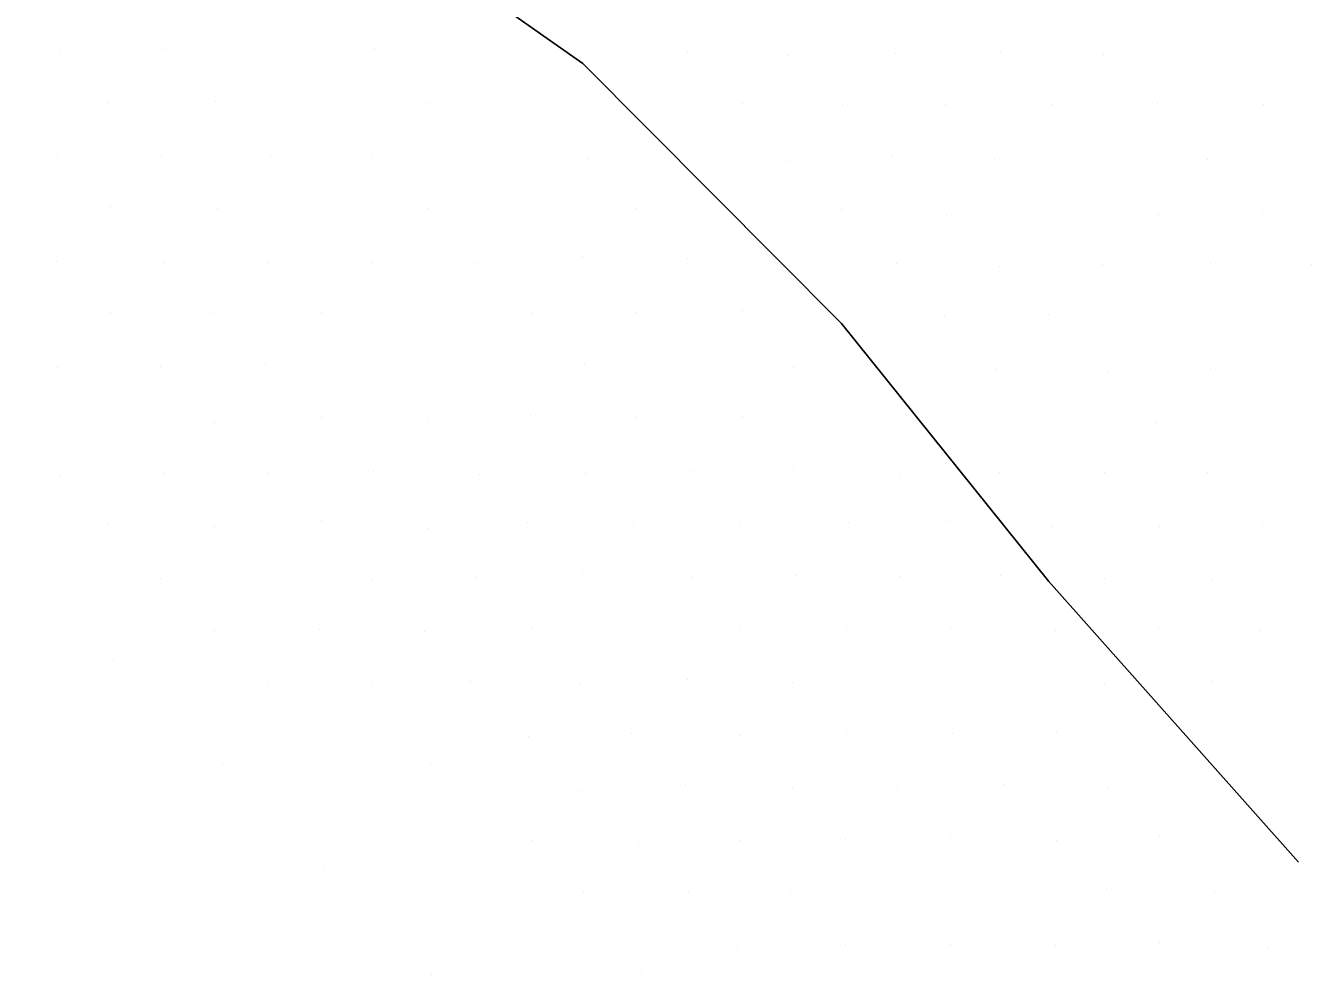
# Model space of a CAD drawing. Extents: x 1602514 to 1609837, y 863887 to 871157.
# Drawn here: x 1606144.3 to 1606231, y 867038.5 to 867102.4 of the extents above; entities that cross this region are included whole.
import ezdxf

# ---------------------------------------------------------------- set-up
doc = ezdxf.new("R2010")
doc.units = 0
doc.layers.add('Survey-Flow line', color=7, linetype='Continuous')
doc.layers.add('Survey-Spot dirt', color=7, linetype='Continuous')

msp = doc.modelspace()

# ---------------------------------------------------------------- linework, layer by layer
at = {"layer": 'Survey-Flow line'}
msp.add_lwpolyline([(1606230.097, 867046.033), (1606213.277, 867064.938), (1606199.3, 867082.329), (1606181.856, 867099.855), (1606161.87, 867113.902), (1606139.26, 867123.549), (1606117.414, 867134.477), (1606094.998, 867144.392), (1606069.765, 867144.685), (1606047.042, 867158.313), (1606022.392, 867161.605), (1605997.678, 867164.55)], dxfattribs=at)
msp.add_lwpolyline([(1606230.097, 867046.033), (1606213.277, 867064.938), (1606199.3, 867082.329), (1606181.856, 867099.855), (1606161.87, 867113.902), (1606139.26, 867123.549), (1606117.414, 867134.477), (1606094.998, 867144.392), (1606069.765, 867144.685), (1606047.042, 867158.313), (1606022.392, 867161.605), (1605997.678, 867164.55)], dxfattribs=at)
at = {"layer": 'Survey-Spot dirt'}
for p, q in [((1606146.652, 867100.72), (1606146.652, 867100.72)), ((1606146.652, 867100.72), (1606146.652, 867100.72)), ((1606153.725, 867100.775), (1606153.725, 867100.775)), ((1606153.725, 867100.775), (1606153.725, 867100.775)), ((1606160.556, 867100.759), (1606160.556, 867100.759)), ((1606160.556, 867100.759), (1606160.556, 867100.759)), ((1606167.818, 867100.899), (1606167.818, 867100.899)), ((1606167.818, 867100.899), (1606167.818, 867100.899)), ((1606188.94, 867100.573), (1606188.94, 867100.573)), ((1606188.94, 867100.573), (1606188.94, 867100.573)), ((1606195.627, 867100.42), (1606195.627, 867100.42)), ((1606195.627, 867100.42), (1606195.627, 867100.42)), ((1606202.942, 867100.546), (1606202.942, 867100.546)), ((1606202.942, 867100.546), (1606202.942, 867100.546)), ((1606210.042, 867100.633), (1606210.042, 867100.633)), ((1606210.042, 867100.633), (1606210.042, 867100.633)), ((1606216.988, 867100.491), (1606216.988, 867100.491)), ((1606216.988, 867100.491), (1606216.988, 867100.491)), ((1606224.163, 867100.602), (1606224.163, 867100.602)), ((1606224.163, 867100.602), (1606224.163, 867100.602)), ((1606149.917, 867097.218), (1606149.917, 867097.218)), ((1606149.917, 867097.218), (1606149.917, 867097.218)), ((1606157.119, 867097.307), (1606157.119, 867097.307)), ((1606157.119, 867097.307), (1606157.119, 867097.307)), ((1606171.352, 867097.207), (1606171.352, 867097.207)), ((1606171.352, 867097.207), (1606171.352, 867097.207)), ((1606192.639, 867097.166), (1606192.639, 867097.166)), ((1606192.639, 867097.166), (1606192.639, 867097.166)), ((1606199.389, 867097.08), (1606199.389, 867097.08)), ((1606199.389, 867097.08), (1606199.389, 867097.08)), ((1606206.275, 867097.092), (1606206.275, 867097.092)), ((1606206.275, 867097.092), (1606206.275, 867097.092)), ((1606213.505, 867097.121), (1606213.505, 867097.121)), ((1606213.505, 867097.121), (1606213.505, 867097.121)), ((1606220.615, 867097.194), (1606220.615, 867097.194)), ((1606220.615, 867097.194), (1606220.615, 867097.194)), ((1606227.725, 867097.104), (1606227.725, 867097.104)), ((1606227.725, 867097.104), (1606227.725, 867097.104)), ((1606146.451, 867093.699), (1606146.451, 867093.699)), ((1606146.451, 867093.699), (1606146.451, 867093.699)), ((1606153.462, 867093.639), (1606153.462, 867093.639)), ((1606153.462, 867093.639), (1606153.462, 867093.639)), ((1606160.782, 867093.588), (1606160.782, 867093.588)), ((1606160.782, 867093.588), (1606160.782, 867093.588)), ((1606167.596, 867093.546), (1606167.596, 867093.546)), ((1606167.596, 867093.546), (1606167.596, 867093.546)), ((1606182.153, 867093.471), (1606182.153, 867093.471)), ((1606182.153, 867093.471), (1606182.153, 867093.471)), ((1606195.765, 867093.242), (1606195.765, 867093.242)), ((1606195.765, 867093.242), (1606195.765, 867093.242)), ((1606202.75, 867093.558), (1606202.75, 867093.558)), ((1606202.75, 867093.558), (1606202.75, 867093.558)), ((1606209.616, 867093.399), (1606209.616, 867093.399)), ((1606209.616, 867093.399), (1606209.616, 867093.399)), ((1606223.964, 867093.422), (1606223.964, 867093.422)), ((1606223.964, 867093.422), (1606223.964, 867093.422)), ((1606150.03, 867090.238), (1606150.03, 867090.238)), ((1606150.03, 867090.238), (1606150.03, 867090.238)), ((1606157.231, 867090.069), (1606157.231, 867090.069)), ((1606157.231, 867090.069), (1606157.231, 867090.069)), ((1606171.426, 867090.103), (1606171.426, 867090.103)), ((1606171.426, 867090.103), (1606171.426, 867090.103)), ((1606185.455, 867090.078), (1606185.455, 867090.078)), ((1606185.455, 867090.078), (1606185.455, 867090.078)), ((1606199.316, 867089.994), (1606199.316, 867089.994)), ((1606199.316, 867089.994), (1606199.316, 867089.994)), ((1606213.389, 867089.846), (1606213.389, 867089.846)), ((1606213.389, 867089.846), (1606213.389, 867089.846)), ((1606227.675, 867089.967), (1606227.675, 867089.967)), ((1606227.675, 867089.967), (1606227.675, 867089.967)), ((1606206.365, 867089.621), (1606206.365, 867089.621)), ((1606206.365, 867089.621), (1606206.365, 867089.621)), ((1606220.646, 867089.667), (1606220.646, 867089.667)), ((1606220.646, 867089.667), (1606220.646, 867089.667)), ((1606146.394, 867086.506), (1606146.394, 867086.506)), ((1606146.394, 867086.506), (1606146.394, 867086.506)), ((1606153.672, 867086.434), (1606153.672, 867086.434)), ((1606153.672, 867086.434), (1606153.672, 867086.434)), ((1606160.59, 867086.438), (1606160.59, 867086.438)), ((1606160.59, 867086.438), (1606160.59, 867086.438)), ((1606167.622, 867086.456), (1606167.622, 867086.456)), ((1606167.622, 867086.456), (1606167.622, 867086.456)), ((1606174.727, 867086.454), (1606174.727, 867086.454)), ((1606174.727, 867086.454), (1606174.727, 867086.454)), ((1606181.817, 867086.842), (1606181.817, 867086.842)), ((1606181.817, 867086.842), (1606181.817, 867086.842)), ((1606188.943, 867086.691), (1606188.943, 867086.691)), ((1606188.943, 867086.691), (1606188.943, 867086.691)), ((1606203.035, 867086.392), (1606203.035, 867086.392)), ((1606203.035, 867086.392), (1606203.035, 867086.392)), ((1606216.857, 867086.327), (1606216.857, 867086.327)), ((1606216.857, 867086.327), (1606216.857, 867086.327)), ((1606224.198, 867086.38), (1606224.198, 867086.38)), ((1606224.198, 867086.38), (1606224.198, 867086.38)), ((1606230.961, 867086.335), (1606230.961, 867086.335)), ((1606230.961, 867086.335), (1606230.961, 867086.335)), ((1606209.918, 867086.205), (1606209.918, 867086.205)), ((1606209.918, 867086.205), (1606209.918, 867086.205)), ((1606150.023, 867083.054), (1606150.023, 867083.054)), ((1606150.023, 867083.054), (1606150.023, 867083.054)), ((1606156.987, 867083.006), (1606156.987, 867083.006)), ((1606156.987, 867083.006), (1606156.987, 867083.006)), ((1606164.254, 867083.111), (1606164.254, 867083.111)), ((1606164.254, 867083.111), (1606164.254, 867083.111)), ((1606178.413, 867082.985), (1606178.413, 867082.985)), ((1606178.413, 867082.985), (1606178.413, 867082.985)), ((1606185.493, 867083.048), (1606185.493, 867083.048)), ((1606185.493, 867083.048), (1606185.493, 867083.048)), ((1606192.613, 867083.222), (1606192.613, 867083.222)), ((1606192.613, 867083.222), (1606192.613, 867083.222)), ((1606206.21, 867082.78), (1606206.21, 867082.78)), ((1606206.21, 867082.78), (1606206.21, 867082.78)), ((1606213.232, 867082.928), (1606213.232, 867082.928)), ((1606213.232, 867082.928), (1606213.232, 867082.928)), ((1606220.598, 867082.824), (1606220.598, 867082.824)), ((1606220.598, 867082.824), (1606220.598, 867082.824)), ((1606227.626, 867082.929), (1606227.626, 867082.929)), ((1606227.626, 867082.929), (1606227.626, 867082.929)), ((1606146.424, 867079.365), (1606146.424, 867079.365)), ((1606146.424, 867079.365), (1606146.424, 867079.365)), ((1606153.399, 867079.443), (1606153.399, 867079.443)), ((1606153.399, 867079.443), (1606153.399, 867079.443)), ((1606160.441, 867079.614), (1606160.441, 867079.614)), ((1606160.441, 867079.614), (1606160.441, 867079.614)), ((1606167.739, 867079.502), (1606167.739, 867079.502)), ((1606167.739, 867079.502), (1606167.739, 867079.502)), ((1606174.768, 867079.539), (1606174.768, 867079.539)), ((1606174.768, 867079.539), (1606174.768, 867079.539)), ((1606181.958, 867079.572), (1606181.958, 867079.572)), ((1606181.958, 867079.572), (1606181.958, 867079.572)), ((1606189.122, 867079.517), (1606189.122, 867079.517)), ((1606189.122, 867079.517), (1606189.122, 867079.517)), ((1606196.035, 867079.361), (1606196.035, 867079.361)), ((1606196.035, 867079.361), (1606196.035, 867079.361)), ((1606224.193, 867079.322), (1606224.193, 867079.322)), ((1606224.193, 867079.322), (1606224.193, 867079.322)), ((1606209.746, 867079.218), (1606209.746, 867079.218)), ((1606209.746, 867079.218), (1606209.746, 867079.218)), ((1606217.249, 867079.086), (1606217.249, 867079.086)), ((1606217.249, 867079.086), (1606217.249, 867079.086)), ((1606149.934, 867075.928), (1606149.934, 867075.928)), ((1606149.934, 867075.928), (1606149.934, 867075.928)), ((1606164.216, 867075.988), (1606164.216, 867075.988)), ((1606164.216, 867075.988), (1606164.216, 867075.988)), ((1606171.363, 867075.929), (1606171.363, 867075.929)), ((1606171.363, 867075.929), (1606171.363, 867075.929)), ((1606178.318, 867076.123), (1606178.318, 867076.123)), ((1606178.318, 867076.123), (1606178.318, 867076.123)), ((1606185.417, 867076.021), (1606185.417, 867076.021)), ((1606185.417, 867076.021), (1606185.417, 867076.021)), ((1606192.594, 867076.07), (1606192.594, 867076.07)), ((1606192.594, 867076.07), (1606192.594, 867076.07)), ((1606157, 867075.648), (1606157, 867075.648)), ((1606157, 867075.648), (1606157, 867075.648)), ((1606199.579, 867075.828), (1606199.579, 867075.828)), ((1606199.579, 867075.828), (1606199.579, 867075.828)), ((1606213.601, 867075.732), (1606213.601, 867075.732)), ((1606213.601, 867075.732), (1606213.601, 867075.732)), ((1606220.439, 867075.654), (1606220.439, 867075.654)), ((1606220.439, 867075.654), (1606220.439, 867075.654)), ((1606227.593, 867075.809), (1606227.593, 867075.809)), ((1606227.593, 867075.809), (1606227.593, 867075.809)), ((1606189.123, 867072.409), (1606189.123, 867072.409)), ((1606189.123, 867072.409), (1606189.123, 867072.409)), ((1606196.058, 867072.49), (1606196.058, 867072.49)), ((1606196.058, 867072.49), (1606196.058, 867072.49)), ((1606146.631, 867072.079), (1606146.631, 867072.079)), ((1606146.631, 867072.079), (1606146.631, 867072.079)), ((1606153.567, 867072.245), (1606153.567, 867072.245)), ((1606153.567, 867072.245), (1606153.567, 867072.245)), ((1606160.7, 867072.231), (1606160.7, 867072.231)), ((1606160.7, 867072.231), (1606160.7, 867072.231)), ((1606167.748, 867072.353), (1606167.748, 867072.353)), ((1606167.748, 867072.353), (1606167.748, 867072.353)), ((1606174.886, 867072.188), (1606174.886, 867072.188)), ((1606174.886, 867072.188), (1606174.886, 867072.188)), ((1606182.034, 867072.2), (1606182.034, 867072.2)), ((1606182.034, 867072.2), (1606182.034, 867072.2)), ((1606203.224, 867072.131), (1606203.224, 867072.131)), ((1606203.224, 867072.131), (1606203.224, 867072.131)), ((1606209.939, 867072.297), (1606209.939, 867072.297)), ((1606209.939, 867072.297), (1606209.939, 867072.297)), ((1606217.017, 867072.324), (1606217.017, 867072.324)), ((1606217.017, 867072.324), (1606217.017, 867072.324)), ((1606223.996, 867072.302), (1606223.996, 867072.302)), ((1606223.996, 867072.302), (1606223.996, 867072.302)), ((1606164.228, 867069.039), (1606164.228, 867069.039)), ((1606164.228, 867069.039), (1606164.228, 867069.039)), ((1606178.14, 867068.93), (1606178.14, 867068.93)), ((1606178.14, 867068.93), (1606178.14, 867068.93)), ((1606199.753, 867068.938), (1606199.753, 867068.938)), ((1606199.753, 867068.938), (1606199.753, 867068.938)), ((1606206.603, 867068.971), (1606206.603, 867068.971)), ((1606206.603, 867068.971), (1606206.603, 867068.971)), ((1606149.878, 867068.765), (1606149.878, 867068.765)), ((1606149.878, 867068.765), (1606149.878, 867068.765)), ((1606157.064, 867068.657), (1606157.064, 867068.657)), ((1606157.064, 867068.657), (1606157.064, 867068.657)), ((1606171.485, 867068.553), (1606171.485, 867068.553)), ((1606171.485, 867068.553), (1606171.485, 867068.553)), ((1606185.261, 867068.899), (1606185.261, 867068.899)), ((1606185.261, 867068.899), (1606185.261, 867068.899)), ((1606192.453, 867068.739), (1606192.453, 867068.739)), ((1606192.453, 867068.739), (1606192.453, 867068.739)), ((1606213.424, 867068.632), (1606213.424, 867068.632)), ((1606213.424, 867068.632), (1606213.424, 867068.632)), ((1606220.723, 867068.666), (1606220.723, 867068.666)), ((1606220.723, 867068.666), (1606220.723, 867068.666)), ((1606227.695, 867068.705), (1606227.695, 867068.705)), ((1606227.695, 867068.705), (1606227.695, 867068.705)), ((1606181.807, 867065.5), (1606181.807, 867065.5)), ((1606181.807, 867065.5), (1606181.807, 867065.5)), ((1606153.394, 867065.129), (1606153.394, 867065.129)), ((1606153.394, 867065.129), (1606153.394, 867065.129)), ((1606160.725, 867065.158), (1606160.725, 867065.158)), ((1606160.725, 867065.158), (1606160.725, 867065.158)), ((1606167.707, 867065.103), (1606167.707, 867065.103)), ((1606167.707, 867065.103), (1606167.707, 867065.103)), ((1606174.594, 867065.198), (1606174.594, 867065.198)), ((1606174.594, 867065.198), (1606174.594, 867065.198)), ((1606189.194, 867065.186), (1606189.194, 867065.186)), ((1606189.194, 867065.186), (1606189.194, 867065.186)), ((1606196.198, 867065.374), (1606196.198, 867065.374)), ((1606196.198, 867065.374), (1606196.198, 867065.374)), ((1606203.195, 867065.307), (1606203.195, 867065.307)), ((1606203.195, 867065.307), (1606203.195, 867065.307)), ((1606209.995, 867065.353), (1606209.995, 867065.353)), ((1606209.995, 867065.353), (1606209.995, 867065.353)), ((1606217.052, 867065.149), (1606217.052, 867065.149)), ((1606217.052, 867065.149), (1606217.052, 867065.149)), ((1606224.259, 867065.028), (1606224.259, 867065.028)), ((1606224.259, 867065.028), (1606224.259, 867065.028)), ((1606157.059, 867061.653), (1606157.059, 867061.653)), ((1606157.059, 867061.653), (1606157.059, 867061.653)), ((1606164.081, 867061.738), (1606164.081, 867061.738)), ((1606164.081, 867061.738), (1606164.081, 867061.738)), ((1606171.154, 867061.59), (1606171.154, 867061.59)), ((1606171.154, 867061.59), (1606171.154, 867061.59)), ((1606178.476, 867061.767), (1606178.476, 867061.767)), ((1606178.476, 867061.767), (1606178.476, 867061.767)), ((1606185.313, 867061.878), (1606185.313, 867061.878)), ((1606185.313, 867061.878), (1606185.313, 867061.878)), ((1606192.467, 867061.882), (1606192.467, 867061.882)), ((1606192.467, 867061.882), (1606192.467, 867061.882)), ((1606199.664, 867061.881), (1606199.664, 867061.881)), ((1606199.664, 867061.881), (1606199.664, 867061.881)), ((1606206.647, 867061.777), (1606206.647, 867061.777)), ((1606206.647, 867061.777), (1606206.647, 867061.777)), ((1606213.686, 867061.637), (1606213.686, 867061.637)), ((1606213.686, 867061.637), (1606213.686, 867061.637)), ((1606220.643, 867061.763), (1606220.643, 867061.763)), ((1606220.643, 867061.763), (1606220.643, 867061.763)), ((1606227.57, 867061.653), (1606227.57, 867061.653)), ((1606227.57, 867061.653), (1606227.57, 867061.653)), ((1606150.244, 867059.685), (1606150.244, 867059.685)), ((1606150.244, 867059.685), (1606150.244, 867059.685)), ((1606160.607, 867058.118), (1606160.607, 867058.118)), ((1606160.607, 867058.118), (1606160.607, 867058.118)), ((1606167.694, 867058.158), (1606167.694, 867058.158)), ((1606167.694, 867058.158), (1606167.694, 867058.158)), ((1606174.315, 867058.212), (1606174.315, 867058.212)), ((1606174.315, 867058.212), (1606174.315, 867058.212)), ((1606181.72, 867058.104), (1606181.72, 867058.104)), ((1606181.72, 867058.104), (1606181.72, 867058.104)), ((1606188.92, 867058.331), (1606188.92, 867058.331)), ((1606188.92, 867058.331), (1606188.92, 867058.331)), ((1606195.988, 867058.149), (1606195.988, 867058.149)), ((1606195.988, 867058.149), (1606195.988, 867058.149)), ((1606203.311, 867058.169), (1606203.311, 867058.169)), ((1606203.311, 867058.169), (1606203.311, 867058.169)), ((1606210.375, 867058.071), (1606210.375, 867058.071)), ((1606210.375, 867058.071), (1606210.375, 867058.071)), ((1606217.052, 867058.047), (1606217.052, 867058.047)), ((1606217.052, 867058.047), (1606217.052, 867058.047)), ((1606224.205, 867058.199), (1606224.205, 867058.199)), ((1606224.205, 867058.199), (1606224.205, 867058.199)), ((1606178.167, 867054.526), (1606178.167, 867054.526)), ((1606178.167, 867054.526), (1606178.167, 867054.526)), ((1606185.143, 867054.721), (1606185.143, 867054.721)), ((1606185.143, 867054.721), (1606185.143, 867054.721)), ((1606192.45, 867054.556), (1606192.45, 867054.556)), ((1606192.45, 867054.556), (1606192.45, 867054.556)), ((1606199.61, 867054.927), (1606199.61, 867054.927)), ((1606199.61, 867054.927), (1606199.61, 867054.927)), ((1606206.755, 867054.735), (1606206.755, 867054.735)), ((1606206.755, 867054.735), (1606206.755, 867054.735)), ((1606213.772, 867054.84), (1606213.772, 867054.84)), ((1606213.772, 867054.84), (1606213.772, 867054.84)), ((1606157.582, 867052.615), (1606157.582, 867052.615)), ((1606157.582, 867052.615), (1606157.582, 867052.615)), ((1606171.613, 867052.615), (1606171.613, 867052.615)), ((1606171.613, 867052.615), (1606171.613, 867052.615)), ((1606181.754, 867050.888), (1606181.754, 867050.888)), ((1606181.754, 867050.888), (1606181.754, 867050.888)), ((1606188.762, 867051.265), (1606188.762, 867051.265)), ((1606188.762, 867051.265), (1606188.762, 867051.265)), ((1606196.005, 867051.067), (1606196.005, 867051.067)), ((1606196.005, 867051.067), (1606196.005, 867051.067)), ((1606203.073, 867051.105), (1606203.073, 867051.105)), ((1606203.073, 867051.105), (1606203.073, 867051.105)), ((1606210.229, 867051.234), (1606210.229, 867051.234)), ((1606210.229, 867051.234), (1606210.229, 867051.234)), ((1606217.298, 867051.072), (1606217.298, 867051.072)), ((1606217.298, 867051.072), (1606217.298, 867051.072)), ((1606178.406, 867047.461), (1606178.406, 867047.461)), ((1606178.406, 867047.461), (1606178.406, 867047.461)), ((1606185.621, 867047.363), (1606185.621, 867047.363)), ((1606185.621, 867047.363), (1606185.621, 867047.363)), ((1606192.478, 867047.495), (1606192.478, 867047.495)), ((1606192.478, 867047.495), (1606192.478, 867047.495)), ((1606199.546, 867047.592), (1606199.546, 867047.592)), ((1606199.546, 867047.592), (1606199.546, 867047.592)), ((1606206.622, 867047.722), (1606206.622, 867047.722)), ((1606206.622, 867047.722), (1606206.622, 867047.722)), ((1606213.779, 867047.478), (1606213.779, 867047.478)), ((1606213.779, 867047.478), (1606213.779, 867047.478)), ((1606220.703, 867047.801), (1606220.703, 867047.801)), ((1606220.703, 867047.801), (1606220.703, 867047.801)), ((1606150.476, 867045.571), (1606150.476, 867045.571)), ((1606150.476, 867045.571), (1606150.476, 867045.571)), ((1606164.442, 867045.512), (1606164.442, 867045.512)), ((1606164.442, 867045.512), (1606164.442, 867045.512)), ((1606181.917, 867044.027), (1606181.917, 867044.027)), ((1606181.917, 867044.027), (1606181.917, 867044.027)), ((1606189.001, 867044.043), (1606189.001, 867044.043)), ((1606189.001, 867044.043), (1606189.001, 867044.043)), ((1606195.875, 867044.092), (1606195.875, 867044.092)), ((1606195.875, 867044.092), (1606195.875, 867044.092)), ((1606203.108, 867044.039), (1606203.108, 867044.039)), ((1606203.108, 867044.039), (1606203.108, 867044.039)), ((1606210.118, 867044.109), (1606210.118, 867044.109)), ((1606210.118, 867044.109), (1606210.118, 867044.109)), ((1606217.132, 867044.226), (1606217.132, 867044.226)), ((1606217.132, 867044.226), (1606217.132, 867044.226)), ((1606224.412, 867044.076), (1606224.412, 867044.076)), ((1606224.412, 867044.076), (1606224.412, 867044.076)), ((1606192.306, 867040.378), (1606192.306, 867040.378)), ((1606192.306, 867040.378), (1606192.306, 867040.378)), ((1606199.539, 867040.489), (1606199.539, 867040.489)), ((1606199.539, 867040.489), (1606199.539, 867040.489)), ((1606206.648, 867040.464), (1606206.648, 867040.464)), ((1606206.648, 867040.464), (1606206.648, 867040.464)), ((1606213.693, 867040.404), (1606213.693, 867040.404)), ((1606213.693, 867040.404), (1606213.693, 867040.404)), ((1606220.751, 867040.647), (1606220.751, 867040.647)), ((1606220.751, 867040.647), (1606220.751, 867040.647)), ((1606227.99, 867040.295), (1606227.99, 867040.295)), ((1606227.99, 867040.295), (1606227.99, 867040.295)), ((1606157.514, 867038.499), (1606157.514, 867038.499)), ((1606157.514, 867038.499), (1606157.514, 867038.499)), ((1606171.688, 867038.475), (1606171.688, 867038.475)), ((1606171.688, 867038.475), (1606171.688, 867038.475)), ((1606185.803, 867038.494), (1606185.803, 867038.494)), ((1606185.803, 867038.494), (1606185.803, 867038.494))]:
    msp.add_line(p, q, dxfattribs=at)

doc.saveas('drawing.dxf')
